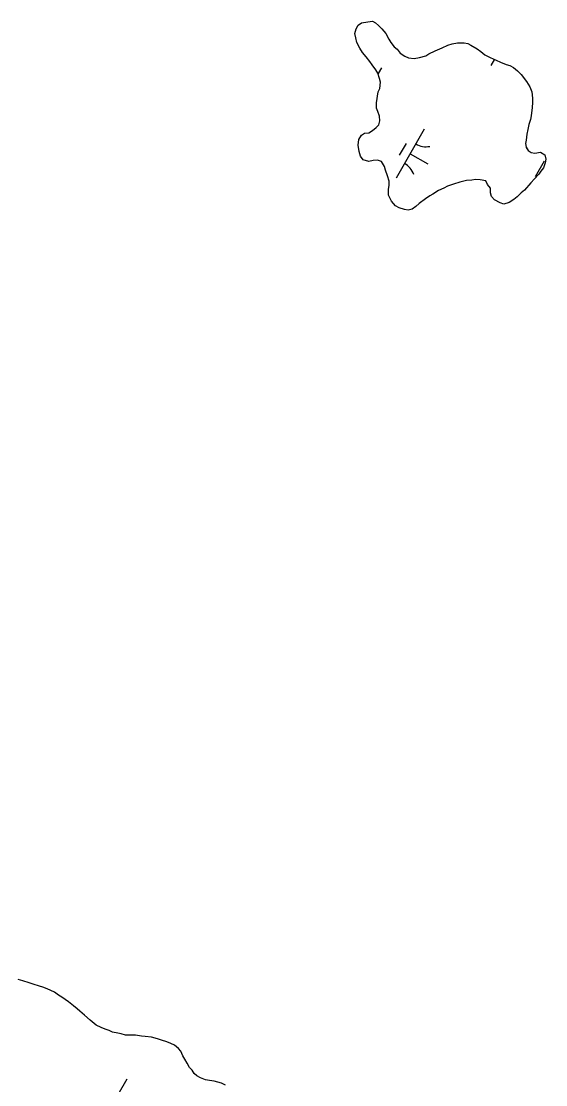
# Model space of a CAD drawing. Extents: x 3930721 to 3950824, y 220441 to 242861.
# Drawn here: x 3944626 to 3945091, y 235090 to 236033 of the extents above; entities that cross this region are included whole.
import ezdxf

# ---------------------------------------------------------------- set-up
doc = ezdxf.new("R2010")
doc.units = 0
doc.layers.add('V-TOPO-SHOR', color=7, linetype='Continuous')
doc.layers.add('V-WETL-SWMP', color=7, linetype='Continuous')

msp = doc.modelspace()

# ---------------------------------------------------------------- linework, layer by layer
at = {"layer": 'V-TOPO-SHOR'}
for points in [[(3944942.72, 235969.91), (3944944.16, 235973.14), (3944944.7, 235978.7), (3944943.81, 235981.96), (3944942.48, 235986.61), (3944940.66, 235989.42), (3944937.48, 235994.1), (3944935.2, 235996.91), (3944932.01, 236001.12), (3944928.81, 236004.88), (3944926.54, 236008.62), (3944923.83, 236013.76), (3944922.96, 236017.94), (3944922.08, 236021.66), (3944923.06, 236025.82), (3944924.96, 236029.04), (3944927.77, 236031.33), (3944933.35, 236032.18), (3944937.52, 236032.59), (3944940.29, 236031.16), (3944943.04, 236028.8), (3944945.78, 236025.99), (3944949.44, 236021.76), (3944952.15, 236016.63), (3944953.97, 236013.82), (3944956.7, 236010.07), (3944959.46, 236007.72), (3944962.19, 236004.43), (3944966.33, 236001.6), (3944969.56, 236000.17), (3944974.65, 235999.63), (3944979.3, 236000.5), (3944984.88, 236001.82), (3944987.69, 236003.63), (3944993.29, 236006.34), (3944999.35, 236009.05), (3945004.48, 236011.29), (3945008.21, 236012.64), (3945012.86, 236013.5), (3945018.89, 236013.42), (3945022.13, 236012.92), (3945024.89, 236011.49), (3945030.41, 236008.17), (3945033.62, 236005.81), (3945037.3, 236002.98), (3945041.9, 236000.6), (3945047.44, 235998.21), (3945051.12, 235996.3), (3945056.2, 235994.38), (3945059.43, 235993.41), (3945062.65, 235991.51), (3945066.32, 235988.68), (3945069.53, 235985.39), (3945074.08, 235979.3), (3945077.27, 235974.62), (3945079.06, 235969.96), (3945079.45, 235964.39), (3945079.4, 235960.68), (3945079.34, 235956.05), (3945078.31, 235948.64), (3945077.81, 235945.4), (3945076.36, 235941.25), (3945075.37, 235936.62), (3945074.39, 235932.46), (3945073.86, 235927.37), (3945073.35, 235924.13), (3945073.77, 235920.87), (3945075.59, 235918.07), (3945078.35, 235916.18), (3945081.58, 235915.67), (3945086.7, 235916.53), (3945090.38, 235914.16), (3945091.26, 235910.44), (3945090.75, 235907.2), (3945089.3, 235902.58), (3945086.94, 235899.83), (3945085.05, 235897.07), (3945081.28, 235892.95), (3945077.99, 235889.29), (3945072.34, 235882.87), (3945069.53, 235880.59), (3945065.77, 235876.93), (3945062.96, 235874.65), (3945058.75, 235871.92), (3945054.09, 235870.59), (3945050.86, 235871.56), (3945045.79, 235874.41), (3945043.05, 235877.23), (3945042.17, 235880.49), (3945042.22, 235884.66), (3945039.48, 235887.94), (3945038.14, 235891.21), (3945033.05, 235892.2), (3945028.87, 235892.26), (3945025.62, 235891.84), (3945020.98, 235891.43), (3945014.93, 235890.12), (3945009.34, 235888.34), (3945004.22, 235886.55), (3945000.95, 235884.74), (3944996.28, 235882.49)], [(3944996.28, 235882.49), (3944991.14, 235879.31), (3944988.34, 235877.95), (3944984.59, 235875.22), (3944978.97, 235871.12), (3944976.16, 235868.38), (3944972.88, 235866.1), (3944969.16, 235865.22), (3944965.92, 235865.73), (3944961.3, 235867.18), (3944958.08, 235869.08), (3944954.43, 235873.3), (3944951.71, 235878.44), (3944951.78, 235883.54), (3944952.29, 235887.24), (3944952.34, 235890.95), (3944951.01, 235895.61), (3944949.23, 235900.73), (3944948.34, 235903.99), (3944945.61, 235908.2), (3944941.92, 235909.64), (3944938.21, 235909.23), (3944934.49, 235908.35), (3944929.41, 235909.8), (3944927.13, 235913.08), (3944925.79, 235917.27), (3944924.94, 235922.85), (3944925.47, 235927.94), (3944927.84, 235931.62), (3944930.65, 235933.44), (3944934.36, 235933.85), (3944937.63, 235935.67), (3944940.91, 235938.4), (3944943.26, 235940.69), (3944944.24, 235944.39), (3944943.83, 235948.57), (3944942.5, 235952.76), (3944941.14, 235955.56), (3944941.2, 235960.2), (3944942.72, 235969.91)], [(3944649.25, 235175.06), (3944645.42, 235176.51), (3944642.29, 235177.6), (3944636.71, 235179.42), (3944633.23, 235180.52), (3944627.65, 235182.34), (3944623.47, 235183.45)], [(3944807.31, 235089.7), (3944803.83, 235091.49), (3944800.35, 235092.59), (3944797.21, 235093.33), (3944793.02, 235094.08), (3944789.52, 235094.48), (3944785, 235096.29), (3944781.88, 235098.08), (3944779.45, 235100.21), (3944777.74, 235103.03), (3944775.33, 235105.51), (3944773.28, 235109.39), (3944771.23, 235112.92), (3944769.51, 235115.74), (3944767.82, 235119.96), (3944765.75, 235122.43), (3944761.94, 235125.28), (3944758.81, 235126.72), (3944755.33, 235128.17), (3944750.46, 235129.63), (3944746.97, 235130.73), (3944741.74, 235132.2), (3944736.16, 235132.97), (3944732.66, 235133.37), (3944727.43, 235134.14), (3944722.53, 235134.2), (3944718.68, 235134.25), (3944714.85, 235135.35), (3944711.7, 235135.74), (3944707.17, 235136.85), (3944704.04, 235138.3), (3944700.56, 235139.39), (3944697.08, 235140.84), (3944692.56, 235143), (3944687.37, 235147.27), (3944682.18, 235151.88), (3944678.03, 235155.43), (3944675.61, 235157.57), (3944672.49, 235160.06), (3944667.99, 235163.61), (3944662.1, 235167.89), (3944659.33, 235169.68), (3944655.51, 235172.18), (3944649.25, 235175.06)]]:
    msp.add_lwpolyline(points, dxfattribs=at)
at = {"layer": 'V-WETL-SWMP'}
for p, q in [((3945045.8, 235998.91), (3945042.63, 235993.37)), ((3944945.53, 235991.35), (3944942.59, 235986.22)), ((3944983.51, 235936.85), (3944958.66, 235893.46)), ((3944967.37, 235924.2), (3944961.4, 235913.79)), ((3944971.08, 235915.16), (3944986.7, 235906.21)), ((3945089.88, 235908.69), (3945081.92, 235894.8)), ((3944627.65, 235182.34), (3944623.47, 235183.45)), ((3944633.23, 235180.52), (3944627.65, 235182.34)), ((3944636.71, 235179.42), (3944633.23, 235180.52)), ((3944642.29, 235177.6), (3944636.71, 235179.42)), ((3944645.42, 235176.51), (3944642.29, 235177.6)), ((3944649.25, 235175.06), (3944645.42, 235176.51)), ((3944655.51, 235172.18), (3944649.25, 235175.06)), ((3944659.32, 235169.68), (3944655.51, 235172.18)), ((3944662.1, 235167.89), (3944659.32, 235169.68)), ((3944667.99, 235163.61), (3944662.1, 235167.89)), ((3944672.49, 235160.06), (3944667.99, 235163.61)), ((3944675.61, 235157.57), (3944672.49, 235160.06)), ((3944678.03, 235155.43), (3944675.61, 235157.57)), ((3944682.18, 235151.88), (3944678.03, 235155.43)), ((3944687.37, 235147.26), (3944682.18, 235151.88)), ((3944692.56, 235143), (3944687.37, 235147.26)), ((3944697.08, 235140.84), (3944692.56, 235143)), ((3944700.56, 235139.39), (3944697.08, 235140.84)), ((3944704.04, 235138.3), (3944700.56, 235139.39)), ((3944707.17, 235136.85), (3944704.04, 235138.3)), ((3944711.7, 235135.74), (3944707.17, 235136.85)), ((3944714.85, 235135.35), (3944711.7, 235135.74)), ((3944718.68, 235134.25), (3944714.85, 235135.35)), ((3944727.43, 235134.14), (3944718.68, 235134.25)), ((3944732.66, 235133.37), (3944727.43, 235134.14)), ((3944736.16, 235132.97), (3944732.66, 235133.37)), ((3944741.74, 235132.2), (3944736.16, 235132.97)), ((3944746.97, 235130.73), (3944741.74, 235132.2)), ((3944750.46, 235129.63), (3944746.97, 235130.73)), ((3944755.33, 235128.17), (3944750.46, 235129.63)), ((3944758.81, 235126.72), (3944755.33, 235128.17)), ((3944761.94, 235125.28), (3944758.81, 235126.72)), ((3944765.75, 235122.43), (3944761.94, 235125.28)), ((3944767.82, 235119.96), (3944765.75, 235122.43)), ((3944769.51, 235115.74), (3944767.82, 235119.96)), ((3944771.23, 235112.92), (3944769.51, 235115.74)), ((3944773.28, 235109.39), (3944771.23, 235112.92)), ((3944775.33, 235105.51), (3944773.28, 235109.39)), ((3944777.74, 235103.03), (3944775.33, 235105.51)), ((3944779.45, 235100.21), (3944777.74, 235103.03)), ((3944781.88, 235098.08), (3944779.45, 235100.21)), ((3944719.9, 235095.16), (3944711.95, 235081.28)), ((3944785, 235096.29), (3944781.88, 235098.08)), ((3944789.52, 235094.48), (3944785, 235096.29)), ((3944793.02, 235094.08), (3944789.52, 235094.48)), ((3944797.21, 235093.33), (3944793.02, 235094.08)), ((3944800.35, 235092.59), (3944797.21, 235093.33)), ((3944803.83, 235091.49), (3944800.35, 235092.59)), ((3944807.3, 235089.7), (3944803.83, 235091.49))]:
    msp.add_line(p, q, dxfattribs=at)
for points in [[(3944942.72, 235969.91), (3944944.16, 235973.14), (3944944.69, 235978.7), (3944943.81, 235981.96), (3944942.48, 235986.61), (3944940.66, 235989.42), (3944937.48, 235994.1), (3944935.2, 235996.91), (3944932.01, 236001.13), (3944928.81, 236004.88), (3944926.54, 236008.62), (3944923.83, 236013.76), (3944922.96, 236017.94), (3944922.08, 236021.66), (3944923.06, 236025.82), (3944924.96, 236029.04), (3944927.77, 236031.33), (3944933.35, 236032.18), (3944937.52, 236032.59), (3944940.29, 236031.16), (3944943.04, 236028.8), (3944945.78, 236025.99), (3944949.44, 236021.76), (3944952.15, 236016.63), (3944953.97, 236013.82), (3944956.7, 236010.07), (3944959.45, 236007.72), (3944962.19, 236004.43), (3944966.33, 236001.6), (3944969.56, 236000.16), (3944974.65, 235999.63), (3944979.3, 236000.5), (3944984.88, 236001.82), (3944987.69, 236003.63), (3944993.29, 236006.34), (3944999.35, 236009.04), (3945004.48, 236011.29), (3945008.21, 236012.64), (3945012.86, 236013.5), (3945018.89, 236013.42), (3945022.13, 236012.92), (3945024.89, 236011.49), (3945030.41, 236008.17), (3945033.63, 236005.81), (3945037.3, 236002.98), (3945041.9, 236000.6), (3945047.44, 235998.2), (3945051.12, 235996.3), (3945056.2, 235994.38), (3945059.43, 235993.41), (3945062.65, 235991.51), (3945066.32, 235988.68), (3945069.53, 235985.39), (3945074.08, 235979.3), (3945077.27, 235974.62), (3945079.06, 235969.96), (3945079.45, 235964.39), (3945079.4, 235960.68), (3945079.34, 235956.05), (3945078.31, 235948.64), (3945077.81, 235945.4), (3945076.36, 235941.24), (3945075.37, 235936.62), (3945074.39, 235932.46), (3945073.86, 235927.37), (3945073.35, 235924.13), (3945073.77, 235920.88), (3945075.59, 235918.07), (3945078.35, 235916.18), (3945081.59, 235915.67), (3945086.7, 235916.53), (3945090.38, 235914.16), (3945091.25, 235910.44), (3945090.75, 235907.2), (3945089.3, 235902.58), (3945086.94, 235899.83), (3945085.05, 235897.08), (3945081.29, 235892.95), (3945077.99, 235889.29), (3945072.34, 235882.87), (3945069.53, 235880.59), (3945065.77, 235876.93), (3945062.96, 235874.65), (3945058.75, 235871.92), (3945054.09, 235870.59), (3945050.86, 235871.56), (3945045.79, 235874.41), (3945043.05, 235877.23), (3945042.17, 235880.49), (3945042.22, 235884.66), (3945039.48, 235887.94), (3945038.14, 235891.21), (3945033.05, 235892.2), (3945028.87, 235892.26), (3945025.62, 235891.83), (3945020.98, 235891.43), (3945014.93, 235890.12), (3945009.35, 235888.34), (3945004.22, 235886.55), (3945000.95, 235884.74), (3944996.28, 235882.49)], [(3944996.28, 235882.49), (3944991.14, 235879.31), (3944988.34, 235877.95), (3944984.59, 235875.22), (3944978.97, 235871.12), (3944976.16, 235868.38), (3944972.88, 235866.1), (3944969.16, 235865.22), (3944965.92, 235865.73), (3944961.3, 235867.18), (3944958.08, 235869.08), (3944954.43, 235873.3), (3944951.71, 235878.44), (3944951.78, 235883.54), (3944952.29, 235887.24), (3944952.34, 235890.95), (3944951.01, 235895.61), (3944949.23, 235900.73), (3944948.34, 235903.99), (3944945.61, 235908.2), (3944941.92, 235909.64), (3944938.21, 235909.23), (3944934.49, 235908.35), (3944929.4, 235909.8), (3944927.13, 235913.08), (3944925.79, 235917.27), (3944924.94, 235922.85), (3944925.47, 235927.94), (3944927.84, 235931.62), (3944930.65, 235933.44), (3944934.36, 235933.85), (3944937.63, 235935.67), (3944940.91, 235938.4), (3944943.26, 235940.69), (3944944.24, 235944.39), (3944943.83, 235948.57), (3944942.5, 235952.76), (3944941.14, 235955.56), (3944941.2, 235960.2), (3944942.72, 235969.91)]]:
    msp.add_lwpolyline(points, dxfattribs=at)
for centre, start, end in [((3944985.02, 235939.01), 239.42788, 280.97154), ((3944957.56, 235891.07), 19.42788, 60.97154)]:
    msp.add_arc(centre, 17.62, start, end, dxfattribs=at)

doc.saveas('drawing.dxf')
